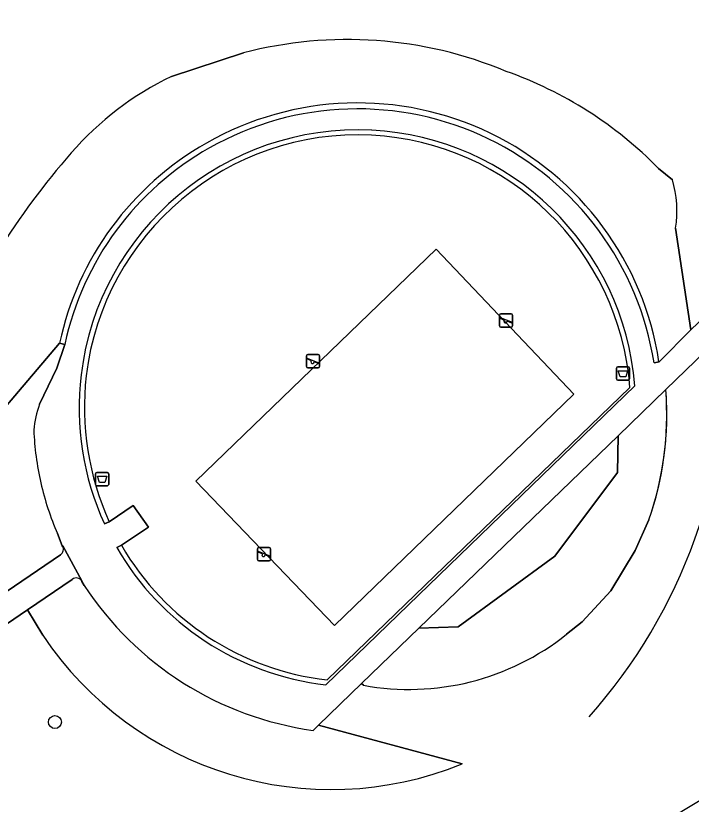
# Model space of a CAD drawing. Extents: x 159352 to 160617, y 385888 to 387323.
# Drawn here: x 160022.1 to 160072.8, y 386171.4 to 386230.6 of the extents above; entities that cross this region are included whole.
import ezdxf

# ---------------------------------------------------------------- set-up
doc = ezdxf.new("R2010")
doc.units = 0
for name, color, linetype in [('IMGEO_Afvalbak', 7, 'Continuous'), ('IMGEO_Boom', 7, 'Continuous'), ('IMGEO_Groenvoorziening', 7, 'Continuous'), ('IMGEO_Hek', 7, 'Continuous'), ('IMGEO_Muur', 7, 'Continuous'), ('IMGEO_Speelvoorziening', 7, 'Continuous'), ('IMGEO_Terreindeel_gesloten', 7, 'Continuous'), ('IMGEO_Voetpad_halfverhard', 7, 'Continuous')]:
    doc.layers.add(name, color=color, linetype=linetype)

msp = doc.modelspace()

# ---------------------------------------------------------------- linework, layer by layer
at = {"layer": 'IMGEO_Afvalbak'}
for p, q in [((160067.2, 386203.344), (160067.2, 386204.144)), ((160067.2, 386204.144), (160067.2, 386203.344)), ((160067.3, 386204.244), (160068.09, 386204.244)), ((160068.09, 386204.244), (160067.3, 386204.244)), ((160068.19, 386204.144), (160068.19, 386203.344)), ((160068.19, 386203.344), (160068.19, 386204.144)), ((160068.09, 386203.244), (160067.3, 386203.244)), ((160067.3, 386203.244), (160068.09, 386203.244)), ((160028.114, 386195.428), (160028.114, 386196.228)), ((160028.114, 386196.228), (160028.114, 386195.428)), ((160028.214, 386196.328), (160029.004, 386196.328)), ((160029.004, 386196.328), (160028.214, 386196.328)), ((160029.104, 386196.228), (160029.104, 386195.428)), ((160029.104, 386195.428), (160029.104, 386196.228)), ((160029.004, 386195.328), (160028.214, 386195.328)), ((160028.214, 386195.328), (160029.004, 386195.328))]:
    msp.add_line(p, q, dxfattribs=at)
for points in [[(160067.343, 386203.958), (160068.047, 386203.958), (160067.898, 386203.488), (160067.492, 386203.488), (160067.343, 386203.958)], [(160028.257, 386196.042), (160028.961, 386196.042), (160028.812, 386195.572), (160028.406, 386195.572), (160028.257, 386196.042)]]:
    msp.add_lwpolyline(points, dxfattribs=at)
for centre, start, end in [((160067.3, 386204.144), 90, 180), ((160067.3, 386204.144), 90, 180), ((160068.09, 386204.144), 0, 90), ((160068.09, 386204.144), 360, 90), ((160067.3, 386203.344), 180, 270), ((160067.3, 386203.344), 180, 270), ((160068.09, 386203.344), 270, 0), ((160068.09, 386203.344), 270, 0), ((160028.214, 386196.228), 90, 180), ((160028.214, 386196.228), 90, 180), ((160029.004, 386196.228), 0, 90), ((160029.004, 386196.228), 360, 90), ((160028.214, 386195.428), 180, 270), ((160028.214, 386195.428), 180, 270), ((160029.004, 386195.428), 270, 0), ((160029.004, 386195.428), 270, 0)]:
    msp.add_arc(centre, 0.1, start, end, dxfattribs=at)
at = {"layer": 'IMGEO_Boom'}
msp.add_circle((160025.072, 386177.591), 0.489, dxfattribs=at)
at = {"layer": 'IMGEO_Groenvoorziening'}
for points in [[(160071.643, 386214.661), (160072.782, 386207.029), (160078.086, 386212.077), (160090.898, 386224.485), (160087.993, 386227.794), (160085.467, 386231.568), (160083.733, 386233.953), (160082.581, 386236.608), (160080.823, 386239.447)], [(160039.218, 386227.807), (160033.814, 386226.041)], [(160033.814, 386226.041), (160039.218, 386227.807)], [(160092.541, 386223.443), (160079.396, 386210.743), (160076.11, 386207.569), (160070.909, 386202.544)], [(160071.404, 386218.289), (160070.372, 386219.134)], [(160070.372, 386219.134), (160071.404, 386218.289)], [(160070.399, 386204.628), (160072.782, 386207.029), (160071.643, 386214.661)], [(160012.983, 386193.413), (160021.351, 386201.25), (160025.415, 386206.023)], [(160023.916, 386201.44), (160025.218, 386204.141), (160025.817, 386205.934), (160025.415, 386206.023), (160021.351, 386201.25), (160012.983, 386193.413)], [(160045.503, 386180.749), (160068.222, 386202.707)], [(160070.909, 386202.544), (160067.323, 386199.08), (160067.274, 386196.312), (160062.573, 386190.043), (160055.333, 386184.725), (160052.373, 386184.636), (160048.066, 386180.475), (160048.221, 386180.351)], [(160029.136, 386192.618), (160030.936, 386193.847), (160032.085, 386192.209), (160030.056, 386190.859)], [(160069.641, 386192.756), (160068.607, 386190.468), (160066.774, 386187.429), (160064.629, 386185.105), (160063.465, 386184.18)], [(160063.465, 386184.18), (160064.629, 386185.105), (160066.774, 386187.429), (160068.607, 386190.468), (160069.641, 386192.756)], [(160025.623, 386190.812), (160025.256, 386191.741)], [(160012.075, 386182.386), (160012.745, 386181.479), (160025.476, 386190.15)], [(160026.373, 386188.29), (160023.001, 386186), (160024.156, 386184.11)], [(160027.268, 386187.847), (160027.084, 386188.149)], [(160024.156, 386184.11), (160023.001, 386186), (160015.102, 386180.635), (160015.799, 386179.457), (160024.108, 386165.999), (160024.696, 386166.362), (160025.221, 386165.511), (160024.634, 386165.149), (160035.044, 386148.287), (160054.93, 386160.511), (160058.382, 386162.597), (160057.917, 386163.35), (160058.768, 386163.875), (160059.237, 386163.115), (160064.28, 386166.163), (160086.985, 386179.888)], [(160048.221, 386180.351), (160048.066, 386180.475), (160044.836, 386177.354), (160055.617, 386174.444)], [(160055.617, 386174.444), (160044.836, 386177.354), (160044.437, 386176.968)]]:
    msp.add_lwpolyline(points, dxfattribs=at)
for points in [[(160046.045, 386184.837), (160035.649, 386195.67), (160053.678, 386213.069), (160064.019, 386202.197)], [(160062.573, 386190.043), (160067.274, 386196.312), (160067.323, 386199.08), (160052.373, 386184.636), (160055.333, 386184.725)]]:
    msp.add_lwpolyline(points, close=True, dxfattribs=at)
for centre, radius, start, end in [((160047.025, 386197.894), 30.915, 67.3425, 104.62672), ((160047.025, 386197.894), 30.915, 67.3425, 104.62672), ((160048.863, 386198), 30.155, 44.49571, 70.48868), ((160048.863, 386198), 30.155, 44.49571, 70.48868), ((160044.061, 386204.813), 23.572, 115.76661, 138.93665), ((160044.061, 386204.813), 23.572, 115.76661, 138.93665), ((160047.79, 386201.185), 22.869, 8.65764, 119.75314), ((160047.83, 386201.091), 20.569, 87.20721, 173.07051), ((160047.718, 386201.099), 20.567, 4.48447, 86.89407), ((160047.663, 386201.244), 22.755, 119.54768, 167.87752), ((160071.515, 386180.888), 59.988, 138.93235, 156.57291), ((160071.515, 386180.888), 59.988, 138.93235, 156.57291), ((160063.582, 386215.952), 8.164, 350.90275, 16.63525), ((160063.582, 386215.952), 8.164, 350.90275, 16.63525), ((160048.272, 386201.244), 20.99, 173.63076, 204.26615), ((160046.964, 386200.67), 24.018, 340.76174, 4.47556), ((160046.964, 386200.67), 24.018, 340.76174, 4.47556), ((160031.586, 386198.694), 8.146, 160.30073, 174.26512), ((160045.101, 386200.396), 21.639, 182.3532, 192.97223), ((160045.278, 386200.391), 21.811, 192.85252, 203.36444), ((160025.258, 386190.546), 0.452, 298.8786, 36.08211), ((160047.823, 386201.149), 20.532, 210.07864, 263.51219), ((160026.676, 386187.955), 0.452, 25.45476, 132.1114), ((160047.784, 386201.237), 24.499, 213.13157, 262.1483), ((160045.814, 386198.571), 26.042, 213.73005, 292.11211), ((160045.814, 386198.571), 26.042, 213.73005, 292.11211), ((160051.641, 386198.994), 18.954, 259.60419, 308.59561), ((160051.641, 386198.994), 18.954, 259.60419, 308.59561)]:
    msp.add_arc(centre, radius, start, end, dxfattribs=at)
at = {"layer": 'IMGEO_Hek'}
for centre, radius, start, end in [((160034.661, 386205.138), 40.831, 318.32547, 2.19708), ((160046.965, 386200.67), 24.017, 340.76156, 3.92114), ((160045.814, 386198.571), 26.042, 213.73005, 292.11211), ((160051.641, 386198.994), 18.954, 259.60419, 308.59561)]:
    msp.add_arc(centre, radius, start, end, dxfattribs=at)
at = {"layer": 'IMGEO_Muur'}
for points in [[(160025.415, 386206.023), (160025.817, 386205.934)], [(160070.026, 386204.545), (160070.399, 386204.628)], [(160045.406, 386180.392), (160068.586, 386202.815)], [(160068.222, 386202.707), (160045.503, 386180.749)], [(160028.781, 386192.456), (160029.136, 386192.618)], [(160030.056, 386190.859), (160029.713, 386190.68)]]:
    msp.add_lwpolyline(points, dxfattribs=at)
for centre, radius, start, end in [((160047.79, 386201.185), 22.869, 8.65764, 119.75314), ((160047.776, 386201.09), 22.517, 8.82564, 119.55599), ((160047.792, 386201.112), 20.918, 87.13676, 173.04515), ((160047.83, 386201.091), 20.569, 87.20721, 173.07051), ((160047.718, 386201.099), 20.567, 4.48447, 86.89407), ((160047.782, 386201.161), 20.87, 4.54615, 87.10177), ((160047.663, 386201.244), 22.755, 119.54768, 167.87752), ((160047.613, 386201.256), 22.293, 119.40205, 167.88601), ((160047.804, 386201.168), 20.924, 173.20188, 204.60661), ((160048.272, 386201.244), 20.99, 173.63076, 204.26615), ((160047.823, 386201.149), 20.532, 210.07864, 263.51219), ((160047.751, 386201.082), 20.823, 209.97073, 263.53326)]:
    msp.add_arc(centre, radius, start, end, dxfattribs=at)
at = {"layer": 'IMGEO_Speelvoorziening'}
for p, q in [((160058.423, 386207.322), (160058.423, 386208.122)), ((160058.423, 386208.122), (160058.423, 386207.322)), ((160058.806, 386207.75), (160058.467, 386207.887)), ((160058.492, 386207.947), (160059.368, 386207.594)), ((160058.523, 386208.222), (160059.313, 386208.222)), ((160059.313, 386208.222), (160058.523, 386208.222)), ((160059.413, 386208.122), (160059.413, 386207.322)), ((160059.413, 386207.322), (160059.413, 386208.122)), ((160059.344, 386207.534), (160059.004, 386207.671)), ((160059.313, 386207.222), (160058.523, 386207.222)), ((160058.523, 386207.222), (160059.313, 386207.222)), ((160043.935, 386204.281), (160043.935, 386205.081)), ((160043.935, 386205.081), (160043.935, 386204.281)), ((160044.035, 386205.181), (160044.825, 386205.181)), ((160044.825, 386205.181), (160044.035, 386205.181)), ((160044.925, 386205.081), (160044.925, 386204.281)), ((160044.925, 386204.281), (160044.925, 386205.081)), ((160044.318, 386204.709), (160043.979, 386204.846)), ((160044.004, 386204.906), (160044.88, 386204.553)), ((160044.856, 386204.493), (160044.516, 386204.63)), ((160044.825, 386204.181), (160044.035, 386204.181)), ((160044.035, 386204.181), (160044.825, 386204.181)), ((160040.261, 386189.784), (160040.261, 386190.584)), ((160040.261, 386190.584), (160040.261, 386189.784)), ((160040.644, 386190.212), (160040.305, 386190.349)), ((160040.33, 386190.409), (160041.206, 386190.056)), ((160040.361, 386190.684), (160041.151, 386190.684)), ((160041.151, 386190.684), (160040.361, 386190.684)), ((160041.182, 386189.996), (160040.842, 386190.133)), ((160041.251, 386190.584), (160041.251, 386189.784)), ((160041.251, 386189.784), (160041.251, 386190.584)), ((160041.151, 386189.684), (160040.361, 386189.684)), ((160040.361, 386189.684), (160041.151, 386189.684))]:
    msp.add_line(p, q, dxfattribs=at)
for centre, radius, start, end in [((160058.523, 386208.122), 0.1, 90, 180), ((160058.523, 386208.122), 0.1, 90, 180), ((160058.48, 386207.917), 0.0327, 68.07798, 248.07798), ((160059.313, 386208.122), 0.1, 0, 90), ((160059.313, 386208.122), 0.1, 360, 90), ((160058.523, 386207.322), 0.1, 180, 270), ((160058.523, 386207.322), 0.1, 180, 270), ((160058.885, 386207.66), 0.12, 130.99278, 5.16318), ((160059.313, 386207.322), 0.1, 270, 0), ((160059.313, 386207.322), 0.1, 270, 0), ((160059.356, 386207.564), 0.0327, 248.07798, 68.07798), ((160044.035, 386205.081), 0.1, 90, 180), ((160044.035, 386205.081), 0.1, 90, 180), ((160044.825, 386205.081), 0.1, 0, 90), ((160044.825, 386205.081), 0.1, 360, 90), ((160043.992, 386204.876), 0.0327, 68.07798, 248.07798), ((160044.397, 386204.619), 0.12, 130.99278, 5.16318), ((160044.868, 386204.523), 0.0327, 248.07798, 68.07798), ((160044.035, 386204.281), 0.1, 180, 270), ((160044.035, 386204.281), 0.1, 180, 270), ((160044.825, 386204.281), 0.1, 270, 0), ((160044.825, 386204.281), 0.1, 270, 0), ((160040.361, 386190.584), 0.1, 90, 180), ((160040.361, 386190.584), 0.1, 90, 180), ((160040.318, 386190.379), 0.0327, 68.07798, 248.07798), ((160040.723, 386190.122), 0.12, 130.99278, 5.16318), ((160041.151, 386190.584), 0.1, 0, 90), ((160041.151, 386190.584), 0.1, 360, 90), ((160040.361, 386189.784), 0.1, 180, 270), ((160040.361, 386189.784), 0.1, 180, 270), ((160041.151, 386189.784), 0.1, 270, 0), ((160041.151, 386189.784), 0.1, 270, 0), ((160041.194, 386190.026), 0.0327, 248.07798, 68.07798)]:
    msp.add_arc(centre, radius, start, end, dxfattribs=at)
at = {"layer": 'IMGEO_Terreindeel_gesloten'}
msp.add_lwpolyline([(160046.045, 386184.837), (160064.019, 386202.197), (160053.678, 386213.069), (160035.649, 386195.67)], close=True, dxfattribs=at)
at = {"layer": 'IMGEO_Voetpad_halfverhard'}
for points in [[(160097.86, 386231.087), (160090.898, 386224.485), (160078.086, 386212.077), (160072.782, 386207.029), (160070.399, 386204.628), (160070.026, 386204.545)], [(160044.437, 386176.968), (160044.836, 386177.354), (160048.066, 386180.475), (160052.373, 386184.636), (160067.323, 386199.08), (160070.909, 386202.544), (160076.11, 386207.569), (160079.396, 386210.743), (160092.541, 386223.443), (160099.718, 386230.299)], [(160025.817, 386205.934), (160025.218, 386204.141), (160023.916, 386201.44)], [(160068.586, 386202.815), (160045.406, 386180.392)], [(160029.713, 386190.68), (160030.056, 386190.859), (160032.085, 386192.209), (160030.936, 386193.847), (160029.136, 386192.618), (160028.781, 386192.456)], [(160025.256, 386191.741), (160025.623, 386190.812), (160025.657, 386190.808), (160027.085, 386188.178), (160027.084, 386188.149), (160027.268, 386187.847)], [(160027.084, 386188.149), (160027.085, 386188.178), (160025.657, 386190.808), (160025.623, 386190.812)], [(160025.476, 386190.15), (160012.745, 386181.479), (160011.154, 386180.395), (160006.471, 386177.203), (160007.564, 386175.508), (160012.328, 386178.751), (160015.102, 386180.635), (160023.001, 386186)], [(160023.001, 386186), (160026.373, 386188.29)]]:
    msp.add_lwpolyline(points, dxfattribs=at)
for centre, radius, start, end in [((160047.776, 386201.09), 22.517, 8.82564, 119.55599), ((160047.792, 386201.112), 20.918, 87.13676, 173.04515), ((160047.782, 386201.161), 20.87, 4.54615, 87.10177), ((160047.613, 386201.256), 22.293, 119.40205, 167.88601), ((160047.804, 386201.168), 20.924, 173.20188, 204.60661), ((160031.586, 386198.694), 8.146, 160.30073, 174.26512), ((160045.101, 386200.396), 21.639, 182.3532, 192.97223), ((160045.278, 386200.391), 21.811, 192.85252, 203.36444), ((160025.258, 386190.546), 0.452, 298.8786, 36.08211), ((160047.751, 386201.082), 20.823, 209.97073, 263.53326), ((160026.676, 386187.955), 0.452, 25.45476, 132.1114), ((160047.784, 386201.237), 24.499, 213.13157, 262.1483)]:
    msp.add_arc(centre, radius, start, end, dxfattribs=at)

doc.saveas('drawing.dxf')
